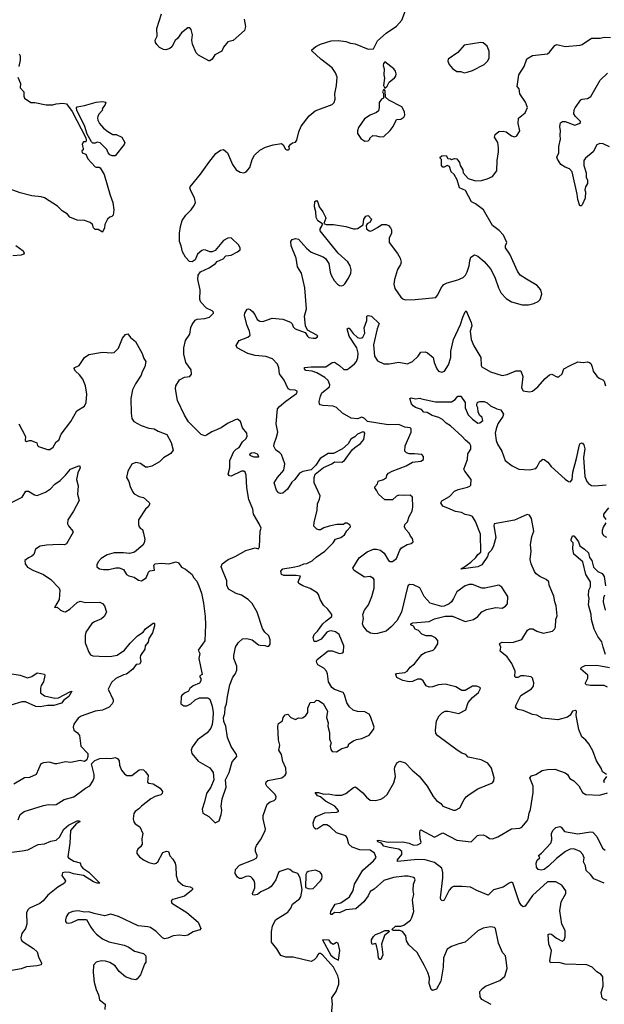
# Model space of a CAD drawing. Extents: x 2133461 to 2293071, y 753526 to 916327.
# Tile 360 of 459: x 2244081 to 2249625, y 834174 to 843520. Entities that reach past the tile are written whole.
import ezdxf

# ---------------------------------------------------------------- set-up
doc = ezdxf.new("R2010")
doc.units = 0

msp = doc.modelspace()

# ---------------------------------------------------------------- linework, layer by layer
at = {"layer": '0CON10XD'}
for points in [[(2246153.3, 837605), (2246195, 837642.5), (2246235, 837647.5), (2246285, 837632.5), (2246345, 837586.7), (2246361.7, 837581.7), (2246405, 837580), (2246435, 837570), (2246445, 837572.5), (2246455, 837592.5), (2246457.3, 837635), (2246445, 837670), (2246405, 837707.5), (2246382.3, 837742.3), (2246332.5, 837895), (2246285, 837977.5), (2246246.1, 838016.1), (2246185, 838057.5), (2246135, 838073.3), (2246062.5, 838115), (2246043.6, 838153.6), (2246043.8, 838195), (2245991.2, 838325), (2246001.2, 838355), (2246056.7, 838395), (2246125, 838424), (2246225, 838480), (2246315, 838506), (2246345, 838497.5), (2246353.8, 838515), (2246360.8, 838665), (2246369.5, 838695), (2246351, 838735), (2246297.1, 838825), (2246293.2, 838873.2), (2246253.3, 838965), (2246235.5, 839075), (2246227.1, 839195), (2246218.8, 839225), (2246205, 839236), (2246185, 839236), (2246085, 839186.7), (2246069.3, 839189.3), (2246056.7, 839205), (2246073.8, 839265), (2246073.4, 839336.6), (2246110.3, 839419.7), (2246135, 839443.8), (2246162, 839458), (2246195, 839513.3), (2246225, 839540.8), (2246238.2, 839565), (2246235.4, 839595.4), (2246194, 839645), (2246175, 839707.5), (2246145, 839727.5), (2246125, 839722.5), (2246053, 839687), (2245990, 839645), (2245903.2, 839606.8), (2245852.5, 839575), (2245835, 839571.2), (2245802.7, 839582.7), (2245707.3, 839677.3), (2245683.1, 839703.1), (2245642.5, 839767.5), (2245576.7, 839905), (2245556.7, 840015), (2245562.5, 840045), (2245597, 840103), (2245645, 840126.7), (2245695, 840133.3), (2245710, 840155), (2245707.5, 840195), (2245656.7, 840265), (2245638.8, 840345), (2245636.1, 840403.9), (2245653.8, 840475), (2245693.8, 840535), (2245702.7, 840597.3), (2245715, 840627.5), (2245745, 840667.5), (2245763.6, 840676.4), (2245835, 840683.8), (2245880, 840695), (2245917.5, 840735), (2245917.5, 840745), (2245907.5, 840755), (2245852.2, 840782.2), (2245797.5, 840837.5), (2245790, 840865), (2245791.9, 840955), (2245769.7, 841055), (2245772.5, 841095), (2245794.7, 841125.3), (2245876.2, 841165), (2245937.5, 841205), (2245953.9, 841226.1), (2246008.8, 841251.2), (2246035, 841278), (2246085, 841284.4), (2246145.8, 841315), (2246170, 841335), (2246172.7, 841352.7), (2246159.1, 841379.1), (2246085, 841450), (2246055, 841446), (2246015, 841423.3), (2245935, 841330), (2245905, 841317.5), (2245885, 841317.5), (2245845, 841333.3), (2245825, 841336.7), (2245809.3, 841330.7), (2245767.5, 841295), (2245745, 841240), (2245715, 841222.5), (2245690, 841225), (2245652.5, 841265), (2245623.3, 841315), (2245613.3, 841375), (2245596.2, 841415), (2245595.8, 841495), (2245604.5, 841555.5), (2245622.5, 841615), (2245655, 841663.8), (2245706.2, 841715), (2245736.2, 841755), (2245748, 841785), (2245739.5, 841829.5), (2245702.5, 841895), (2245693.3, 841925), (2245696.7, 841935), (2245795.8, 842054.2), (2245873.8, 842165), (2245940.5, 842249.5), (2245985, 842280), (2246015, 842286.7), (2246051.2, 842255), (2246100, 842145), (2246134.4, 842094.4), (2246171.2, 842071.2), (2246205, 842066.2), (2246230, 842075), (2246262.1, 842117.9), (2246285, 842192.5), (2246306.2, 842235), (2246359.5, 842280.5), (2246410.5, 842309.5), (2246485, 842331.2), (2246565, 842343.3), (2246580.7, 842330.7), (2246602.3, 842292.3), (2246615, 842283.3), (2246630, 842285), (2246640, 842295), (2246632.5, 842315), (2246650.7, 842339.3), (2246668.3, 842351.7), (2246695, 842357.5), (2246710, 842375), (2246728, 842455), (2246749.7, 842510.3), (2246825, 842606.7), (2246882.5, 842655), (2247043.6, 842716.4), (2247062.5, 842735), (2247073, 842767), (2247070, 842815), (2247086.1, 842893.9), (2247090, 842975), (2247076.2, 843015), (2247042.7, 843062.7), (2246937.5, 843145), (2246850, 843225), (2246850, 843235), (2246890, 843265), (2246933.6, 843286.4), (2247035, 843318.8), (2247105, 843322), (2247174.2, 843314.2), (2247217.3, 843297.3), (2247262.3, 843292.3), (2247385, 843240), (2247435, 843242.5), (2247475, 843318.8), (2247557, 843393), (2247655, 843460), (2247706, 843515), (2247766, 843675)], [(2246208, 843525), (2246222.5, 843455), (2246212.7, 843417.3), (2246105, 843323.8), (2246055, 843311.2), (2246015, 843260), (2245997.5, 843222.5), (2245932.2, 843187.8), (2245905, 843143.8), (2245885, 843128.8), (2245875, 843128.8), (2245775, 843183.1), (2245754.2, 843205), (2245718.3, 843288.3), (2245714.3, 843325), (2245719.2, 843375), (2245708, 843428), (2245695, 843442.5), (2245675, 843443.3), (2245613.8, 843395), (2245578, 843342), (2245555, 843323.3), (2245525, 843261.2), (2245505, 843245.8), (2245465, 843234.2), (2245445, 843235.8), (2245406, 843255), (2245382, 843285), (2245368, 843305), (2245364.3, 843325), (2245383.8, 843365), (2245380, 843435), (2245425.7, 843575)], [(2246802.7, 838357.3), (2246855, 838382.9), (2246891.1, 838418.9), (2246975.5, 838474.5), (2247053.3, 838555), (2247075, 838587.5), (2247125, 838604.2), (2247159.7, 838630.3), (2247182.5, 838667.5), (2247218.8, 838705), (2247215, 838722.5), (2247185, 838742.5), (2247168.3, 838741.7), (2247151.7, 838728.3), (2247087.5, 838727.5), (2247015, 838714), (2246965, 838696), (2246935, 838676.2), (2246916.7, 838676.7), (2246900, 838685), (2246871.7, 838711.7), (2246873.6, 838746.4), (2246901.2, 838865), (2246903.8, 838925), (2246925, 838967.5), (2246931.2, 839001.2), (2246873.8, 839125), (2246873.6, 839173.6), (2246883.3, 839205), (2246961.2, 839268.8), (2247042.5, 839305), (2247065, 839323.3), (2247135, 839320), (2247162.5, 839335), (2247235, 839436.7), (2247259.5, 839460.5), (2247314.2, 839495.8), (2247343.9, 839536.1), (2247353.3, 839595), (2247346.7, 839605), (2247335, 839608), (2247285, 839586), (2247258.8, 839561.2), (2247221.7, 839538.3), (2247195.7, 839494.3), (2247142.3, 839447.7), (2247056.4, 839403.6), (2247005, 839403.3), (2246930, 839355), (2246888.8, 839291.2), (2246845, 839246.7), (2246765, 839230), (2246735, 839215.8), (2246690, 839155), (2246660.7, 839129.3), (2246620.6, 839065), (2246575, 839026), (2246555, 839022), (2246535, 839028.8), (2246516, 839055), (2246493.3, 839125), (2246524.3, 839175), (2246585.5, 839244.5), (2246594.4, 839305.6), (2246563.1, 839393.1), (2246545, 839412.9), (2246508.8, 839435), (2246491.4, 839471.4), (2246492.9, 839495), (2246515, 839557.5), (2246530, 839605), (2246511.5, 839685), (2246526.9, 839825), (2246545, 839847.5), (2246605, 839897.5), (2246705, 839972.5), (2246712.5, 839985), (2246710.8, 839995), (2246693.4, 840003.4), (2246645, 840006.7), (2246627.6, 840017.6), (2246588.7, 840098.7), (2246545, 840157.5), (2246536.9, 840215), (2246525, 840248.8), (2246479.8, 840299.8), (2246415, 840323.1), (2246315, 840333.5), (2246245, 840350.6), (2246143.3, 840405), (2246133.6, 840426.4), (2246163.3, 840475), (2246244.3, 840505.7), (2246266, 840525), (2246260, 840565), (2246233.5, 840623.5), (2246214.1, 840715.9), (2246217.1, 840735), (2246237.7, 840772.3), (2246250, 840775), (2246265, 840770.6), (2246290.1, 840750.1), (2246311.8, 840721.8), (2246332.9, 840675), (2246358.3, 840658.3), (2246385, 840654.6), (2246475, 840686.2), (2246575, 840677.7), (2246648.7, 840648.7), (2246663.6, 840633.6), (2246673.8, 840605), (2246693.3, 840585), (2246789.2, 840549.2), (2246810, 840515), (2246824.4, 840504.4), (2246865, 840496), (2246885, 840496.7), (2246902.5, 840505), (2246907.5, 840515), (2246897.5, 840525), (2246811.7, 840571.7), (2246792.5, 840615), (2246783.1, 840705), (2246801.1, 840775), (2246785.5, 840975), (2246752.4, 841112.4), (2246714, 841175), (2246703.8, 841255), (2246654.3, 841374.3), (2246651.2, 841415), (2246664, 841435), (2246695, 841444.3), (2246725, 841436.2), (2246800.3, 841350.3), (2246845, 841313.8), (2246957.7, 841267.7), (2246981.7, 841251.7), (2247012.5, 841205), (2247024.2, 841125), (2247034.2, 841095), (2247062.9, 841045), (2247095, 841008.6), (2247115, 840996.5), (2247135, 840994.5), (2247151.1, 840998.9), (2247165, 841012.5), (2247198.8, 841065), (2247220, 841115), (2247224.2, 841145), (2247215.7, 841185), (2247192.1, 841222.1), (2247102, 841305), (2246929.2, 841515), (2246929.4, 841535), (2246948.5, 841565), (2246951.2, 841581.2), (2246909.4, 841609.4), (2246892.1, 841642.1), (2246889.2, 841695), (2246878, 841745), (2246881.2, 841795), (2246895, 841802.5), (2246907.7, 841787.7), (2246921.2, 841745), (2246955, 841696.7), (2246980, 841645), (2246983.3, 841635), (2246965.8, 841585.8), (2246986.2, 841575), (2247055.8, 841575.8), (2247175, 841555.8), (2247245, 841534), (2247265.9, 841534.1), (2247285, 841538.8), (2247337.7, 841572.3), (2247345, 841627.5), (2247363.3, 841655), (2247385, 841660), (2247416.7, 841625), (2247405, 841597.5), (2247375, 841582.5), (2247366.7, 841565), (2247371.2, 841535), (2247395, 841516.7), (2247405, 841513.8), (2247425, 841520), (2247474.1, 841545.9), (2247515, 841576.7), (2247555, 841576.7), (2247577.5, 841565), (2247597.5, 841545), (2247607.5, 841525), (2247607, 841493), (2247583.6, 841446.4), (2247583.6, 841403.6), (2247665, 841300), (2247688, 841255), (2247697.7, 841217.7), (2247693.8, 841195), (2247665, 841150), (2247635, 841053.3), (2247629.4, 841009.4), (2247638, 840968), (2247696.2, 840885), (2247715, 840868.8), (2247735, 840861.2), (2247830, 840865), (2248025.9, 840884.1), (2248044.2, 840905.8), (2248084, 840985), (2248104.4, 841005.6), (2248135, 841020.8), (2248235, 841049.2), (2248286.8, 841073.2), (2248307.5, 841095), (2248325, 841126.7), (2248344.4, 841185), (2248348.3, 841231.7), (2248358.8, 841265), (2248395, 841288.8), (2248425, 841276.7), (2248486.7, 841225), (2248545.8, 841155.8), (2248586, 841075), (2248620.8, 840975), (2248646, 840925), (2248695, 840872), (2248745, 840841.2), (2248845, 840812), (2248905, 840812.5), (2248957.5, 840825), (2248996.7, 840845), (2249015.8, 840864.2), (2249033.8, 840915), (2249023.3, 840955), (2248987.3, 840997.3), (2248887.7, 841057.7), (2248827.5, 841095), (2248802.3, 841132.3), (2248730.8, 841295), (2248688, 841355), (2248688.8, 841375), (2248701.2, 841405), (2248668, 841475), (2248627.4, 841517.4), (2248565.8, 841565), (2248479.2, 841715), (2248405, 841773.3), (2248365, 841792.5), (2248309.5, 841899.5), (2248253.3, 841925), (2248231.2, 842001.2), (2248201.2, 842051.2), (2248173.3, 842075), (2248156.4, 842126.4), (2248135, 842137.5), (2248105, 842120), (2248095, 842120), (2248080, 842135), (2248081.7, 842191.7), (2248070, 842205), (2248070, 842215), (2248085, 842227.5), (2248125, 842230), (2248141.7, 842201.7), (2248165, 842200), (2248175, 842192.5), (2248205, 842202.5), (2248225, 842200), (2248253.3, 842165), (2248258.8, 842135), (2248283.8, 842095), (2248286.7, 842065), (2248335, 842012.5), (2248405, 841992), (2248460, 841995), (2248515, 842009.2), (2248565, 842032.5), (2248605.7, 842085), (2248608.9, 842185), (2248622.5, 842265), (2248621.8, 842305), (2248614.4, 842355), (2248583.8, 842405), (2248589.5, 842430.5), (2248625, 842458), (2248665, 842462.9), (2248694.5, 842454.5), (2248745, 842416), (2248775, 842406.7), (2248795, 842416.7), (2248824, 842465), (2248807.1, 842535), (2248812, 842585), (2248874, 842635), (2248898, 842685), (2248877, 842737), (2248823.3, 842815), (2248816.7, 842865), (2248800, 842885), (2248814.3, 842995.7), (2248864.3, 843075.7), (2248890.3, 843149.7), (2248945, 843180), (2249085, 843197.5), (2249105, 843212), (2249155.6, 843274.4), (2249175.9, 843284.1), (2249255, 843266.7), (2249395, 843276.7), (2249415, 843283.3), (2249505, 843343.8), (2249585, 843346.2), (2249625, 843354), (2249685, 843351.2)], [(2248295, 843016.7), (2248325, 843023.3), (2248375, 843038.8), (2248485, 843093.8), (2248518.8, 843125), (2248533.8, 843155), (2248532, 843222), (2248515, 843267.5), (2248475, 843300), (2248455, 843303.3), (2248295, 843278.8), (2248235, 843208.8), (2248143.8, 843145), (2248142, 843125), (2248155, 843093.3), (2248185, 843056.7), (2248225, 843027.5), (2248265, 843028.8), (2248295, 843016.7)], [(2244076.1, 843196.1), (2244086.1, 843176.1), (2244085.9, 843135.9), (2244070.8, 843075)], [(2247545, 842870), (2247565, 842890), (2247583.6, 842926.4), (2247635, 842966.7), (2247648, 842985), (2247652, 843005), (2247645, 843032.5), (2247630, 843055), (2247545, 843120), (2247530, 843105), (2247527.5, 843085), (2247536.7, 843055), (2247533.6, 842996.4), (2247540, 842965), (2247532.5, 842895), (2247545, 842870)], [(2244064, 842975), (2244088, 842915), (2244083.6, 842873.6), (2244120, 842835), (2244118.8, 842795), (2244126.7, 842775), (2244185, 842734), (2244225, 842734.2), (2244331.2, 842711.2), (2244395, 842712), (2244427.5, 842722.5), (2244488.8, 842728.8), (2244525, 842721.2), (2244577.9, 842647.9), (2244707.3, 842397.3), (2244712.5, 842375), (2244708.3, 842361.7), (2244685, 842360), (2244671.7, 842338.3), (2244682.5, 842295), (2244682.5, 842285), (2244670, 842275), (2244672.5, 842255), (2244706.7, 842245), (2244728.3, 842198.3), (2244795, 842123.8), (2244805, 842118.8), (2244835, 842120), (2244843.9, 842113.9), (2244881.7, 842051.7), (2244938, 841855), (2244964, 841785), (2244973.8, 841715), (2244966.2, 841665), (2244955, 841653.3), (2244933.9, 841646.1), (2244913.3, 841625), (2244887.5, 841575), (2244886.2, 841545), (2244865, 841502.5), (2244825, 841527.5), (2244795, 841530), (2244780, 841545), (2244770, 841575), (2244750, 841595), (2244695, 841613.8), (2244625, 841617.5), (2244555, 841646.7), (2244532.7, 841672.7), (2244484, 841705), (2244439.1, 841749.1), (2244315, 841828), (2244285, 841837.5), (2244195, 841848), (2244085, 841876), (2243955, 841922.5)], [(2249675, 842312), (2249615, 842342), (2249584.3, 842344.3), (2249555, 842332.2), (2249520, 842265), (2249446.8, 842205), (2249431.2, 842185), (2249432.5, 842135), (2249453.3, 842065), (2249453.8, 842025), (2249466.1, 841996.1), (2249466.7, 841965), (2249446.4, 841933.6), (2249440, 841905), (2249446.7, 841885), (2249443.8, 841825), (2249415, 841763.3), (2249405, 841753.3), (2249394.1, 841754.1), (2249374.4, 841814.4), (2249368.1, 841865), (2249318.9, 842075), (2249295, 842105.8), (2249255, 842118.6), (2249213.4, 842145), (2249180, 842195), (2249176.2, 842213.8), (2249195.4, 842255), (2249193.6, 842315), (2249210, 842385), (2249205.8, 842425), (2249210, 842465), (2249203.3, 842505), (2249209.3, 842540.7), (2249227.7, 842552.3), (2249255, 842554), (2249345, 842520), (2249387.5, 842535), (2249400, 842545), (2249398.8, 842555), (2249351.8, 842601.8), (2249337.5, 842625), (2249340, 842665), (2249347.4, 842682.6), (2249402.1, 842757.9), (2249415, 842765.5), (2249465, 842770.8), (2249497.7, 842792.3), (2249585, 842945.6), (2249657, 843013)], [(2247355, 842367.5), (2247385, 842370), (2247400, 842385), (2247400, 842395), (2247430.7, 842419.3), (2247465, 842417.5), (2247495, 842407.5), (2247535, 842410), (2247593, 842467), (2247623.6, 842506.4), (2247655, 842572.5), (2247695.7, 842574.3), (2247723.3, 842595), (2247733.3, 842615), (2247730, 842645), (2247705, 842693.3), (2247582.5, 842755), (2247550, 842785), (2247547.5, 842845), (2247535, 842860), (2247522.5, 842835), (2247530, 842815), (2247530, 842775), (2247513.6, 842766.4), (2247490, 842735), (2247490, 842685), (2247482.5, 842655), (2247465, 842637.5), (2247405, 842613.3), (2247352.3, 842577.7), (2247295, 842497.5), (2247283.3, 842465), (2247285, 842440), (2247315, 842392.5), (2247355, 842367.5)], [(2244957, 842227), (2244935, 842237.5), (2244920, 842255), (2244907.3, 842287.3), (2244845, 842350), (2244815, 842357.5), (2244795, 842347.5), (2244775, 842347.5), (2244761.7, 842361.7), (2244721.9, 842431.9), (2244696.8, 842506.8), (2244621.5, 842661.5), (2244618.1, 842681.9), (2244625, 842694), (2244695, 842704.2), (2244805, 842736), (2244865, 842742), (2244896, 842736), (2244891.2, 842715), (2244862.5, 842675), (2244865, 842660), (2244833.6, 842626.4), (2244822.5, 842605), (2244817.5, 842585), (2244822.5, 842565), (2244837.5, 842535), (2244875, 842490), (2244915, 842458.8), (2244965, 842431.2), (2244995, 842429.2), (2245050, 842405), (2245076.7, 842355), (2245072.5, 842335), (2244985, 842227.5), (2244957, 842227)], [(2244045, 841377.5), (2244115, 841327.5), (2244122.5, 841305), (2244116.4, 841293.6), (2244095, 841283.3), (2244017, 841277)], [(2246932.5, 839945), (2246945, 839976.7), (2247018, 840035), (2247020.8, 840055), (2247005.6, 840095), (2246975.8, 840125), (2246898.6, 840168.6), (2246855, 840183.5), (2246795, 840190.8), (2246782.5, 840205), (2246780.8, 840219.2), (2246846.4, 840226.4), (2246984.3, 840225.7), (2247044.4, 840265.6), (2247065, 840268), (2247115, 840238.8), (2247155, 840198.8), (2247185, 840200), (2247205, 840212), (2247255, 840252), (2247273.8, 840276.2), (2247286.7, 840315), (2247289.4, 840355), (2247279.4, 840405), (2247205.6, 840515), (2247186.2, 840585), (2247195, 840592), (2247205, 840590.8), (2247241.8, 840541.8), (2247285, 840504.3), (2247305, 840495.7), (2247325, 840498.6), (2247335, 840506), (2247354.3, 840545), (2247348.8, 840595), (2247374, 840665), (2247373.8, 840705), (2247385, 840712.5), (2247415.9, 840705.9), (2247490, 840635), (2247470.8, 840585), (2247437.5, 840435), (2247445.6, 840325), (2247475, 840280.8), (2247535, 840254.4), (2247585, 840253.1), (2247675, 840269.4), (2247757.7, 840252.3), (2247805.7, 840274.3), (2247861.2, 840325), (2247885, 840363.8), (2247925, 840365.8), (2247947, 840357), (2248002.5, 840315), (2248010, 840265), (2248036.7, 840205), (2248052.5, 840185), (2248085, 840174.2), (2248110, 840185), (2248148.6, 840245), (2248169.5, 840315), (2248170, 840375), (2248195.7, 840485), (2248262.1, 840627.9), (2248282.9, 840697.1), (2248305, 840747.5), (2248315, 840757.5), (2248362.5, 840645), (2248368, 840615), (2248352.5, 840565), (2248362.5, 840485), (2248387.5, 840425), (2248453.3, 840315), (2248457.5, 840237.5), (2248464.2, 840224.2), (2248545, 840178), (2248655, 840142.5), (2248705, 840151.9), (2248785, 840188.1), (2248835, 840186.2), (2248851.7, 840131.7), (2248840.8, 840025), (2248855, 839996.2), (2248915, 839986.7), (2248945, 839993.8), (2248995, 840033.8), (2249063.8, 840115), (2249105, 840150), (2249126.4, 840156.4), (2249175, 840130), (2249195, 840130), (2249225, 840160), (2249242.5, 840205), (2249302.1, 840237.9), (2249375, 840271.2), (2249425, 840266.7), (2249465, 840273.3), (2249485, 840266.7), (2249496.2, 840255), (2249511.2, 840225), (2249520, 840185), (2249553.8, 840135), (2249575, 840116.2), (2249612.3, 840102.3), (2249625, 840087.5), (2249635.8, 840045.8)], [(2244072.5, 839685), (2244136.2, 839565), (2244132.5, 839525), (2244145, 839517.5), (2244175, 839526.7), (2244190, 839525), (2244243, 839503), (2244248.3, 839478.3), (2244258.3, 839468.3), (2244345, 839440), (2244365, 839440), (2244396.4, 839463.6), (2244427, 839513), (2244452.5, 839527.5), (2244473.8, 839585), (2244566.2, 839705), (2244623.9, 839806.1), (2244695, 839852.5), (2244710, 839885), (2244718.1, 839965), (2244704.2, 840044.2), (2244677.9, 840107.9), (2244649.1, 840149.1), (2244610, 840185), (2244596.7, 840205), (2244597.5, 840215), (2244645, 840236.7), (2244696, 840315), (2244736.8, 840343.2), (2244867.3, 840362.7), (2244955, 840356.7), (2244975, 840362.5), (2245018.3, 840401.7), (2245055, 840497.5), (2245085, 840532.5), (2245105, 840537.5), (2245133, 840503), (2245178.8, 840465), (2245242.2, 840352.2), (2245256.7, 840305), (2245277.5, 840275), (2245267.5, 840225), (2245242.7, 840177.3), (2245233.8, 840145), (2245178.8, 840065), (2245151.2, 840005), (2245136.1, 839923.9), (2245136.2, 839785), (2245143.6, 839733.6), (2245162.5, 839705), (2245233, 839667), (2245305, 839644), (2245355, 839636.2), (2245392.5, 839615), (2245475, 839582.5), (2245515.9, 839505.9), (2245536.7, 839435), (2245515, 839402.5), (2245445, 839362.5), (2245405, 839323.3), (2245335, 839281.2), (2245295, 839271.2), (2245275, 839273.8), (2245225, 839308.8), (2245181.7, 839318.3), (2245145, 839302.5), (2245106.1, 839233.9), (2245093.3, 839175), (2245115.9, 839135.9), (2245128.3, 839088.3), (2245154.2, 839034.2), (2245165, 839020), (2245213, 838993), (2245255, 838983.8), (2245307.7, 838937.7), (2245313.3, 838925), (2245300, 838895), (2245273.8, 838875), (2245208.3, 838771.7), (2245207, 838727), (2245212.5, 838705), (2245225, 838690), (2245245, 838680), (2245256.2, 838645), (2245267.5, 838585), (2245260, 838555), (2245247, 838533), (2245170, 838465), (2245121.7, 838451.7), (2245065, 838460.8), (2244975, 838460.8), (2244909.7, 838440.3), (2244852.5, 838405), (2244823.3, 838375), (2244812.5, 838345), (2244812.5, 838325), (2244838.3, 838308.3), (2244875, 838300), (2244925, 838300), (2244993.9, 838316.1), (2245025, 838316.7), (2245065, 838302.5), (2245093.3, 838255), (2245115, 838240), (2245165, 838228), (2245208.3, 838198.3), (2245235, 838193.8), (2245279.3, 838220.7), (2245303, 838277), (2245315, 838290), (2245357.5, 838295), (2245353.6, 838343.6), (2245364.3, 838355.7), (2245425, 838360), (2245495.8, 838354.2), (2245565, 838373.3), (2245587.5, 838365), (2245614.1, 838324.1), (2245653.6, 838303.6), (2245715, 838252.5), (2245727.5, 838225), (2245759.7, 838189.7), (2245778.8, 838145), (2245803.8, 838075), (2245825, 837980), (2245840.8, 837855), (2245841.4, 837775), (2245836.2, 837625), (2245815, 837592.5), (2245773.3, 837535), (2245788.8, 837505), (2245778.8, 837455), (2245810, 837305), (2245788.3, 837291.7), (2245788.3, 837278.3), (2245800, 837265), (2245800, 837245), (2245785, 837222.5), (2245725, 837197.5), (2245695, 837170), (2245680, 837145), (2245645, 837127.5), (2245617.5, 837105), (2245612.5, 837095), (2245610, 837025), (2245638.3, 837008.3), (2245665, 837007.5), (2245703, 837027), (2245745, 837062.5), (2245785, 837082.5), (2245865, 837082.5), (2245885, 837070), (2245906, 837005), (2245914.1, 836944.1), (2245912.5, 836885), (2245905, 836830), (2245893.6, 836796.4), (2245857.7, 836752.3), (2245766.1, 836683.9), (2245716.7, 836615), (2245706.7, 836585), (2245713.3, 836555), (2245772.3, 836482.3), (2245885, 836420), (2245916, 836375), (2245920.8, 836305), (2245893.3, 836235), (2245853.8, 836175), (2245832.9, 836097.1), (2245812.5, 836025), (2245817.7, 835987.7), (2245875.5, 835955.5), (2245935, 835897.5), (2245972.5, 835915), (2245992.5, 835975), (2245996.7, 836015), (2245991.2, 836055), (2246001.2, 836125), (2246040, 836235), (2246033.9, 836306.1), (2246066.2, 836375), (2246096.1, 836473.9), (2246140, 836525), (2246136.1, 836546.1), (2246085, 836622.5), (2246052.9, 836705), (2246035.8, 836815), (2246017.3, 836857.3), (2246013.8, 836895), (2246026.4, 836933.6), (2246028.3, 836991.7), (2246042.5, 837025), (2246050, 837095), (2246073.8, 837205), (2246102.3, 837277.7), (2246123.6, 837306.4), (2246140, 837345), (2246140, 837385), (2246110, 837455), (2246110, 837485), (2246126.7, 837565), (2246153.3, 837605)], [(2248552.1, 834172.1), (2248465, 834220), (2248446.7, 834245), (2248443.8, 834295), (2248470, 834325), (2248497.5, 834345), (2248635, 834401.4), (2248680.3, 834439.7), (2248702.5, 834515), (2248698, 834568), (2248688.8, 834635), (2248661.2, 834665), (2248623, 834753), (2248593.6, 834893.6), (2248585, 834902.5), (2248545, 834908.8), (2248475, 834898), (2248425, 834870), (2248305, 834762.5), (2248245, 834748.9), (2248175, 834722.5), (2248135, 834696.2), (2248100.8, 834615), (2248095.7, 834525), (2248076.2, 834395), (2248035, 834316.7), (2247995, 834306.2), (2247983.8, 834315), (2247965, 834370), (2247966, 834425), (2247950, 834475), (2247915.6, 834545.6), (2247850.8, 834665), (2247769.8, 834739.8), (2247750, 834775), (2247742.5, 834825), (2247711.2, 834865), (2247685, 834873.1), (2247623, 834873), (2247610, 834885), (2247645, 834914.3), (2247695.7, 834914.3), (2247725, 834924.3), (2247785.9, 834974.1), (2247801.2, 834998.8), (2247818.1, 835055), (2247806.9, 835165), (2247818.5, 835215), (2247811.9, 835255), (2247816.2, 835315), (2247831.2, 835355), (2247825, 835370), (2247815, 835376.2), (2247765, 835389.2), (2247731.2, 835388.8), (2247625, 835376.7), (2247535, 835349.5), (2247442, 835268), (2247404.2, 835245), (2247386.9, 835205), (2247344.6, 835145.4), (2247268.3, 835081.7), (2247175, 835070.6), (2247115, 835042.5), (2247065.8, 835044.2), (2247045, 835026.2), (2247035, 835026.7), (2247028.8, 835035), (2247030, 835055), (2247074, 835125), (2247125, 835138.1), (2247208, 835195), (2247244.2, 835255), (2247255.8, 835315), (2247334.1, 835445.9), (2247436.9, 835535), (2247462.7, 835567.3), (2247445, 835608.6), (2247405, 835637.8), (2247305, 835638.9), (2247234.5, 835664.5), (2247202.9, 835692.9), (2247186.4, 835755), (2247175, 835771.5), (2247085, 835802), (2247025, 835857.7), (2246995, 835876.8), (2246962.2, 835877.8), (2246905, 835839.5), (2246887.9, 835837.9), (2246875.4, 835845.4), (2246866.4, 835865), (2246864.1, 835895.9), (2246877.5, 835935), (2246893.6, 835956.4), (2246975, 835990.9), (2247086.4, 835996.4), (2247103.3, 836005), (2247103.8, 836015), (2247069.2, 836055), (2246981.2, 836101.2), (2246935, 836141.9), (2246905, 836151.5), (2246884.4, 836185.6), (2246914.5, 836185.5), (2246965, 836168.8), (2247005, 836170.9), (2247075, 836158.5), (2247135, 836158), (2247175, 836173.8), (2247245, 836232.5), (2247265, 836237.5), (2247335, 836182.5), (2247370.7, 836140.7), (2247405, 836112.5), (2247455, 836108.8), (2247505, 836120.8), (2247535, 836136), (2247565.6, 836164.4), (2247628, 836275), (2247646.2, 836335), (2247636.7, 836405), (2247640, 836425), (2247657.5, 836465), (2247685, 836483.3), (2247735, 836467.5), (2247803.3, 836395), (2247869.7, 836339.7), (2247944.2, 836245), (2248002, 836145), (2248035, 836108.8), (2248075, 836081.2), (2248095, 836054), (2248195, 836016), (2248214.1, 836015.9), (2248255, 836040), (2248295, 836118), (2248315.6, 836144.4), (2248343.6, 836166.4), (2248425, 836218), (2248563.6, 836276.4), (2248576.7, 836295), (2248580, 836325), (2248556.2, 836415), (2248521.7, 836461.7), (2248455.8, 836495.8), (2248335, 836521.2), (2248312.5, 836545), (2248275, 836558), (2248230, 836585), (2248045, 836722), (2248028.1, 836745), (2248023.1, 836776.9), (2248034.4, 836865), (2248058.3, 836911.7), (2248088.3, 836941.7), (2248115, 836956.2), (2248145, 836956.2), (2248245, 836933.3), (2248312, 836968), (2248335, 837037.5), (2248374.1, 837085.9), (2248432.5, 837135), (2248447.5, 837165), (2248450, 837175), (2248445, 837180), (2248415, 837192.5), (2248375, 837193.3), (2248306.4, 837153.6), (2248275, 837153.3), (2248215.9, 837185.9), (2248115, 837213.8), (2248052.3, 837207.7), (2247995, 837186), (2247964.1, 837184.1), (2247936.1, 837196.1), (2247906.2, 837245), (2247885, 837260), (2247855, 837260), (2247805, 837238.1), (2247775, 837234.5), (2247715, 837246.9), (2247656.4, 837276.4), (2247648.8, 837305), (2247653.8, 837315), (2247734.1, 837324.1), (2247755, 837335.8), (2247785.5, 837374.5), (2247825, 837406), (2247894, 837495), (2247925, 837512.9), (2248003.2, 837536.8), (2248019.1, 837550.9), (2248046, 837595), (2248047.3, 837627.3), (2248025, 837653.8), (2247985, 837671.2), (2247935, 837672), (2247895, 837686.7), (2247862.3, 837722.3), (2247832.5, 837735), (2247815, 837762.5), (2247790, 837775), (2247790, 837785), (2247810, 837795), (2247965, 837808), (2248015, 837832), (2248115, 837858), (2248185, 837858), (2248306.4, 837806.4), (2248383.3, 837825), (2248424.2, 837855.8), (2248462.1, 837897.9), (2248507.9, 837922.1), (2248595, 837942), (2248655, 837934.2), (2248687.5, 837952.5), (2248706.2, 837975), (2248711.4, 838045), (2248654.3, 838134.3), (2248625, 838154), (2248492.8, 838122.8), (2248465, 838125.5), (2248375, 838157.5), (2248345, 838157.3), (2248305, 838145.5), (2248225, 838088), (2248195.8, 838025), (2248175.5, 837994.5), (2248154.4, 837975.6), (2248107.3, 837952.7), (2248085, 837950), (2247975, 837980), (2247916.2, 838046.2), (2247875, 838126), (2247815, 838155.8), (2247781.2, 838158.8), (2247765, 838150), (2247757.5, 838135), (2247703.1, 837895), (2247656.8, 837813.2), (2247603.9, 837756.1), (2247555, 837716.7), (2247475, 837693.3), (2247445, 837690.5), (2247407.6, 837697.6), (2247376.8, 837716.8), (2247337.5, 837765), (2247332.9, 837785), (2247340, 837835), (2247334.3, 837875), (2247350, 837915), (2247389.4, 837965), (2247421.1, 838045), (2247442.2, 838125), (2247442.5, 838205), (2247436.1, 838216.1), (2247405, 838233.3), (2247350.7, 838229.3), (2247262, 838285), (2247250, 838295), (2247241.2, 838315), (2247299.7, 838410.3), (2247375, 838468.8), (2247435, 838493.8), (2247465, 838495.7), (2247502.5, 838485), (2247536.2, 838455), (2247578.8, 838385), (2247595, 838375.8), (2247615, 838375.7), (2247653.9, 838406.1), (2247685.3, 838484.7), (2247702.4, 838507.6), (2247755, 838537.1), (2247792, 838548), (2247812.5, 838565), (2247807.5, 838595), (2247786.4, 838616.4), (2247773.3, 838645), (2247738.8, 838685), (2247730.8, 838705), (2247733.2, 838726.8), (2247758.8, 838755), (2247774, 838805), (2247803.5, 838855), (2247809.6, 838895), (2247805, 838988), (2247785, 839006.9), (2247725, 839002.5), (2247675, 839007.1), (2247653.2, 838996.8), (2247615, 838963.8), (2247545, 838963.8), (2247482.5, 839015), (2247469.3, 839049.3), (2247450, 839075), (2247450, 839085), (2247473.3, 839115), (2247481.7, 839138.3), (2247532.5, 839155), (2247560, 839175), (2247562.5, 839195), (2247577.5, 839215), (2247612.5, 839235), (2247746.4, 839283.6), (2247805, 839321.2), (2247885, 839329.4), (2247909.2, 839345), (2247911.1, 839375), (2247895, 839391.5), (2247825, 839399.6), (2247775, 839398.6), (2247749.1, 839409.1), (2247734, 839425), (2247738, 839475), (2247793.3, 839605), (2247793.3, 839635), (2247785, 839646.7), (2247733.2, 839653.2), (2247675, 839678.6), (2247575, 839673.5), (2247380, 839705), (2247350, 839735), (2247325, 839747.5), (2247285, 839730), (2247225, 839736.7), (2247142.5, 839785), (2247085, 839837.5), (2247055, 839852.5), (2246955, 839857.5), (2246930, 839865), (2246923, 839873), (2246920, 839895), (2246932.5, 839945)], [(2249647.1, 836355), (2249609.3, 836379.3), (2249596.2, 836415), (2249550, 836485), (2249515, 836578.8), (2249478.6, 836645), (2249450.2, 836680.2), (2249411.8, 836711.8), (2249383.6, 836783.6), (2249358.8, 836915), (2249360, 836955), (2249352.5, 836962.5), (2249325, 836956.7), (2249301.7, 836918.3), (2249275, 836900), (2249185, 836874.2), (2249035, 836888.6), (2248985, 836918.6), (2248944.2, 836924.2), (2248855, 836964), (2248805, 836972), (2248788.8, 836985), (2248784.2, 836995), (2248788.6, 837015), (2248833.4, 837106.6), (2248935, 837168), (2248954, 837195), (2248956, 837225), (2248945, 837270), (2248931.7, 837281.7), (2248865, 837292.5), (2248835, 837292.5), (2248805, 837277.5), (2248785, 837277.5), (2248777.5, 837285), (2248780, 837335), (2248747.3, 837407.3), (2248702.7, 837472.7), (2248636.7, 837525), (2248644.2, 837565), (2248632.5, 837595), (2248638, 837602), (2248655, 837612), (2248722.4, 837607.6), (2248765, 837611.1), (2248843.1, 837636.9), (2248896.7, 837725), (2248915, 837738.8), (2248947.3, 837737.3), (2248985, 837716.7), (2249045, 837697.1), (2249132.7, 837717.3), (2249154.3, 837735.7), (2249162.9, 837755), (2249164.4, 837825.6), (2249178.3, 837861.7), (2249169.4, 837955), (2249155.7, 837995), (2249147.6, 838047.6), (2249103.6, 838153.6), (2249098.1, 838185), (2249075, 838205.7), (2249013.6, 838233.6), (2248979.1, 838259.1), (2248962.1, 838282.1), (2248931.9, 838355), (2248922, 838395), (2248932, 838475), (2248926.1, 838533.9), (2248938, 838615), (2248958, 838665), (2248934.3, 838785), (2248916.2, 838816.2), (2248895, 838823.6), (2248829.4, 838795), (2248775, 838768.7), (2248582, 838735), (2248577.8, 838715), (2248596.7, 838605), (2248575.4, 838524.6), (2248556.9, 838485), (2248527.5, 838455), (2248516.9, 838425), (2248465, 838346.2), (2248425, 838326), (2248264, 838304), (2248272.5, 838315), (2248290.7, 838319.3), (2248360.3, 838369.7), (2248405.7, 838414.3), (2248425, 838443.3), (2248454.2, 838465.8), (2248449.6, 838635), (2248405, 838755.7), (2248375, 838804.5), (2248353.3, 838815), (2248305, 838823.3), (2248271.7, 838841.7), (2248215, 838851.9), (2248164.4, 838874.4), (2248095, 838902.5), (2248074.2, 838934.2), (2248085, 838953.3), (2248155.8, 838994.2), (2248205, 839043.8), (2248239.5, 839060.5), (2248328.7, 839081.3), (2248349.4, 839090.6), (2248357.9, 839102.1), (2248361.8, 839155), (2248301.1, 839235), (2248292.5, 839255), (2248328.5, 839345), (2248332, 839398), (2248358.2, 839441.8), (2248359.7, 839475), (2248349.6, 839495), (2248308.7, 839528.7), (2248277.7, 839565), (2248165, 839664.5), (2248125, 839690), (2248090.6, 839725), (2248055, 839743.9), (2247993.2, 839763.2), (2247945, 839790.4), (2247914.2, 839795), (2247890.4, 839820.4), (2247835, 839838.6), (2247813.8, 839855), (2247796.7, 839875), (2247780, 839925), (2247795, 839931.2), (2247835, 839920), (2247875, 839926.2), (2247892.7, 839922.7), (2248025, 839891.1), (2248175, 839893.2), (2248210.5, 839915), (2248235, 839948), (2248265, 839945.8), (2248305.8, 839885), (2248306, 839835), (2248335, 839770), (2248375, 839726.7), (2248425, 839690.8), (2248445.9, 839694.1), (2248472.5, 839715), (2248467.5, 839745), (2248440, 839765), (2248428.3, 839798.3), (2248426.1, 839836.1), (2248417.5, 839855), (2248418.3, 839881.7), (2248425, 839890), (2248445, 839896.7), (2248485, 839896.7), (2248515, 839882.5), (2248546.7, 839855), (2248605, 839826.2), (2248645, 839817.5), (2248668, 839775), (2248662.5, 839755), (2248615, 839683.8), (2248598.1, 839635), (2248591.4, 839595), (2248598.8, 839525), (2248611.7, 839491.7), (2248654, 839425), (2248685.7, 839335.7), (2248750, 839285), (2248815.7, 839254.3), (2248915, 839245.8), (2248975, 839258.8), (2248990, 839275), (2249012.3, 839327.7), (2249042.7, 839347.3), (2249055, 839346), (2249089.7, 839319.7), (2249120.3, 839280.3), (2249255, 839158.6), (2249285, 839135.8), (2249305, 839132), (2249320.6, 839155), (2249327.3, 839225), (2249362.9, 839355), (2249388.8, 839485), (2249395, 839496.2), (2249415, 839502.5), (2249430, 839485), (2249441.4, 839445), (2249427.8, 839365), (2249439.2, 839185), (2249459.2, 839135), (2249475, 839116.2), (2249505, 839100), (2249534.2, 839094.2), (2249644.2, 839104.2)], [(2246299.7, 839369.7), (2246345, 839370), (2246348, 839375), (2246335.6, 839395), (2246305, 839409.2), (2246278.8, 839405), (2246263.8, 839395), (2246260, 839385), (2246299.7, 839369.7)], [(2243985, 838928.5), (2244105, 838988.8), (2244140, 839045), (2244165, 839046.2), (2244220.3, 839010.3), (2244245, 839003.8), (2244325, 839035.8), (2244372.2, 839067.8), (2244415, 839110.8), (2244463.8, 839145), (2244513.8, 839195), (2244561.4, 839255), (2244647.3, 839287.3), (2244652.5, 839265), (2244631.7, 839218.3), (2244619.2, 839155), (2244635.9, 839095.9), (2244630, 839015), (2244644, 838955), (2244590.8, 838855), (2244537.3, 838772.7), (2244534, 838735), (2244542, 838715), (2244585.8, 838665.8), (2244588.8, 838655), (2244525, 838543.8), (2244505, 838536), (2244455, 838540), (2244335, 838532.9), (2244275, 838522), (2244231.2, 838495), (2244213.3, 838445), (2244195, 838426.7), (2244165, 838413.3), (2244130, 838385), (2244133.8, 838355), (2244155, 838323.8), (2244204.1, 838294.1), (2244305, 838254.2), (2244375, 838205.8), (2244456.2, 838123.8), (2244460, 838105), (2244454.1, 838015.9), (2244410, 837940), (2244435, 837943.3), (2244467.5, 837915), (2244495, 837901.2), (2244515, 837900), (2244555, 837923.1), (2244625, 837989.2), (2244655, 838000.8), (2244705, 837988.8), (2244839.7, 837989.7), (2244865, 837978), (2244886, 837955), (2244903.8, 837895), (2244880.8, 837855), (2244855, 837833.1), (2244788.8, 837805), (2244765, 837787.5), (2244707.1, 837705), (2244700, 837675), (2244702.5, 837605), (2244735.7, 837515.7), (2244751.2, 837491.2), (2244772.7, 837482.7), (2244895.6, 837475.6), (2244955, 837477.1), (2245005, 837487.1), (2245073.8, 837535), (2245129.5, 837600.5), (2245198.5, 837671.5), (2245252, 837705), (2245273.5, 837736.5), (2245345, 837791.2), (2245355, 837793.3), (2245358.3, 837788.3), (2245359.4, 837765), (2245339.1, 837700.9), (2245305.8, 837645), (2245297.9, 837612.1), (2245271.2, 837575), (2245266.2, 837545), (2245226.1, 837483.9), (2245222, 837465), (2245228, 837425), (2245217.3, 837402.7), (2245185, 837398), (2245153.8, 837355), (2245095, 837308), (2245065, 837300), (2244993.8, 837265), (2244950.7, 837229.3), (2244920, 837165), (2244967.8, 837065), (2244967.8, 837045), (2244958.1, 837025), (2244930, 836995), (2244865, 836966.5), (2244795, 836955.6), (2244662, 836908), (2244635, 836888.8), (2244592.5, 836832.5), (2244588, 836805), (2244595, 836777.5), (2244629.3, 836749.3), (2244646.4, 836726.4), (2244660, 836625), (2244726.7, 836555), (2244727, 836527), (2244716.7, 836493.3), (2244695, 836477.5), (2244655, 836486.7), (2244565, 836468), (2244515, 836476.2), (2244433.6, 836456.4), (2244415, 836456.7), (2244363, 836473), (2244305, 836467.5), (2244282.5, 836455), (2244237.5, 836355), (2244175, 836326.7), (2244126.1, 836323.9), (2244025, 836263.3)], [(2249665.8, 838885), (2249616.2, 838825), (2249618.3, 838808.3), (2249641.2, 838775)], [(2249638.8, 838745), (2249615, 838703.3), (2249605, 838670), (2249605.8, 838645), (2249618, 838625), (2249645, 838607.1)], [(2249638.1, 837495), (2249613.3, 837565), (2249601.5, 837615), (2249563.5, 837665), (2249529.5, 837735), (2249504.6, 837825), (2249502.1, 837875), (2249474.5, 837964.5), (2249482.5, 838025), (2249476.7, 838055), (2249479.2, 838105), (2249493.1, 838136.9), (2249495.8, 838185), (2249451.4, 838255), (2249420.8, 838375), (2249335, 838447.5), (2249326.7, 838495), (2249330, 838555), (2249311.7, 838571.7), (2249310, 838585), (2249325, 838620), (2249335, 838620), (2249355, 838600), (2249381.2, 838565), (2249392.5, 838525), (2249437.5, 838495), (2249475, 838460), (2249486.1, 838416.1), (2249505.8, 838385.8), (2249523.2, 838323.2), (2249565, 838282.5), (2249605, 838262.5), (2249624.2, 838235), (2249636, 838145)], [(2247028.5, 833995), (2247046.7, 834175), (2247041.2, 834235), (2247083.3, 834296.7), (2247107.5, 834365), (2247107.1, 834405), (2247096.5, 834445), (2247056.4, 834525), (2246954, 834645), (2246935, 834655.8), (2246917.5, 834655), (2246906.7, 834645), (2246893.3, 834615), (2246875, 834596.7), (2246845, 834581.2), (2246675, 834622.5), (2246605, 834620), (2246558.3, 834638.3), (2246520.7, 834700.7), (2246470, 834765), (2246468, 834865), (2246478, 834915), (2246508, 834975), (2246625, 835047.5), (2246651.4, 835085), (2246668.6, 835125), (2246735, 835174.5), (2246748, 835195), (2246759.5, 835265), (2246739.5, 835375), (2246718.1, 835415), (2246690, 835425), (2246675, 835428.8), (2246643.3, 835455), (2246625, 835459.4), (2246546.7, 835435), (2246534, 835425), (2246510.8, 835355), (2246466.6, 835293.4), (2246443.4, 835276.6), (2246368.5, 835241.5), (2246335, 835217.5), (2246305, 835208.8), (2246293, 835213), (2246288.8, 835225), (2246310.3, 835279.7), (2246310.6, 835325), (2246304.4, 835345), (2246287.4, 835367.4), (2246272.7, 835382.7), (2246255, 835390), (2246225, 835387.5), (2246185, 835367.8), (2246165, 835367.8), (2246145, 835380.8), (2246125.6, 835415), (2246126.6, 835453.4), (2246165, 835494), (2246296.2, 835545), (2246330, 835565), (2246332.2, 835585), (2246318.1, 835625), (2246315.6, 835655), (2246325, 835680), (2246364.3, 835735), (2246408.8, 835821.2), (2246411.2, 835835), (2246388.8, 835935), (2246390, 835965), (2246428.6, 836075), (2246455.8, 836095.8), (2246495, 836107.5), (2246508.6, 836125), (2246512.9, 836145), (2246499.4, 836169.4), (2246424.5, 836244.5), (2246415.6, 836265), (2246417.1, 836285), (2246435, 836297.8), (2246566.4, 836323.6), (2246599.8, 836350.2), (2246606.7, 836365), (2246603.8, 836415), (2246575, 836480), (2246562.1, 836545), (2246538.1, 836585), (2246548.6, 836635), (2246536.5, 836685), (2246530, 836815), (2246535, 836838), (2246572.5, 836865), (2246580, 836895), (2246597, 836923), (2246625, 836926.7), (2246652.5, 836895), (2246695, 836877.5), (2246725, 836892.5), (2246755, 836890), (2246770, 836895), (2246795.9, 836914.1), (2246813.3, 836945), (2246812.5, 836985), (2246835, 837040), (2246877, 837043), (2246895, 837060), (2246915, 837057.5), (2246957.7, 837027.7), (2247001.2, 836955), (2246990, 836895), (2247006.1, 836846.1), (2247004.2, 836815), (2247017.5, 836755), (2247017.5, 836695), (2247025.7, 836675), (2247035.8, 836655), (2247024.2, 836625), (2247031.7, 836591.7), (2247045, 836573.8), (2247085, 836571.2), (2247135, 836601.2), (2247182.5, 836615), (2247196.7, 836625), (2247202.5, 836645), (2247245, 836675.8), (2247275, 836688.6), (2247325, 836698), (2247395, 836730), (2247436.1, 836783.9), (2247443.3, 836805), (2247408.8, 836905), (2247395, 836926.7), (2247355, 836950), (2247285, 836954.2), (2247244.5, 836964.5), (2247208.3, 836998.3), (2247183.8, 837035), (2247162.3, 837112.3), (2247150, 837135), (2247065, 837161.9), (2247039.8, 837179.8), (2247007.8, 837235), (2246999.3, 837309.3), (2246990, 837335), (2246965, 837364.2), (2246907.3, 837397.3), (2246898, 837415), (2246896, 837435), (2246903.4, 837446.6), (2247005, 837530), (2247045, 837528.8), (2247115, 837504), (2247145, 837510), (2247151.7, 837518.3), (2247153.8, 837576.2), (2247110.8, 837685), (2247075, 837708.1), (2247035, 837717.5), (2247015, 837716.5), (2246993.8, 837706.2), (2246939.7, 837640.3), (2246895, 837616.2), (2246875, 837617.5), (2246862.9, 837655), (2246874.4, 837685), (2246905, 837716), (2246955.7, 837785), (2246985.8, 837815), (2247041.2, 837855), (2247040, 837875), (2247004.4, 837924.4), (2246961.2, 837961.2), (2246931.2, 838015), (2246914.2, 838064.2), (2246901.2, 838081.2), (2246835, 838122), (2246765, 838145.8), (2246728.3, 838168.3), (2246721.2, 838185), (2246745, 838236.7), (2246703.1, 838243.1), (2246585, 838242.7), (2246562.8, 838255), (2246556.9, 838285), (2246575, 838307.9), (2246675, 838322.4), (2246734.4, 838335.6), (2246774.4, 838355.6), (2246802.7, 838357.3)], [(2249626.5, 838056.5), (2249617.1, 838032.9), (2249614.6, 837995.4), (2249632.5, 837915)], [(2249654.3, 837184.3), (2249625, 837199.4), (2249495, 837199.2), (2249457.7, 837207.7), (2249447.5, 837215), (2249446.7, 837225), (2249469.7, 837270.3), (2249468.8, 837298.8), (2249403.3, 837355), (2249402.5, 837365), (2249412.5, 837375), (2249445, 837389.2), (2249555, 837393.8), (2249675, 837370)], [(2243966.9, 837316.9), (2244085, 837298.1), (2244155, 837273.3), (2244195, 837284.2), (2244245, 837318.8), (2244315, 837307.5), (2244320, 837295), (2244307.5, 837235), (2244285, 837200), (2244278.1, 837175), (2244279.3, 837129.3), (2244315, 837103.5), (2244415, 837080), (2244447.8, 837082.2), (2244555, 837139.4), (2244576, 837145), (2244545.2, 837094.8), (2244500.1, 837059.9), (2244477.1, 837032.9), (2244405, 837010), (2244345, 837010.3), (2244275, 836997.7), (2244235, 837000.4), (2244135, 837046.2), (2244100, 837045), (2243995, 837014)], [(2244064.6, 835925.4), (2244086.2, 835975), (2244123.3, 836005), (2244305, 836062), (2244355, 836072), (2244405, 836068), (2244425, 836072), (2244501.9, 836118.1), (2244595, 836144.3), (2244705, 836226.7), (2244745, 836246.7), (2244775, 836292.5), (2244786, 836325), (2244786, 836355), (2244763, 836457), (2244793, 836487), (2244842, 836508), (2244905, 836511.4), (2244943.9, 836506.1), (2244985, 836516.2), (2245007.3, 836507.3), (2245023.8, 836485), (2245025.8, 836445), (2245047.3, 836397.3), (2245075, 836360), (2245097.3, 836347.3), (2245145, 836345.8), (2245215, 836398), (2245235, 836403.8), (2245255, 836398.8), (2245275, 836381.2), (2245300, 836345), (2245292.9, 836282.9), (2245305, 836274), (2245347.4, 836267.4), (2245412.5, 836225), (2245433.8, 836195), (2245431.2, 836175), (2245417.9, 836162.1), (2245365, 836145.6), (2245325, 836124.4), (2245235.5, 836054.5), (2245212, 836028), (2245174.6, 836005.4), (2245163.1, 835985), (2245158, 835935), (2245162, 835905), (2245175, 835888), (2245219.1, 835859.1), (2245247.1, 835795), (2245240, 835745), (2245241.2, 835695), (2245225, 835667.5), (2245202.5, 835645), (2245192.5, 835625), (2245192.5, 835605), (2245217.5, 835575), (2245255.9, 835545.9), (2245305, 835520), (2245355, 835508.8), (2245375, 835513.3), (2245390, 835525), (2245436.7, 835613.3), (2245472.3, 835627.7), (2245493.3, 835623.3), (2245504.3, 835584.3), (2245532.3, 835552.3), (2245553.8, 835515), (2245561.7, 835481.7), (2245565.7, 835395), (2245581.4, 835345), (2245626.7, 835305), (2245655, 835294.3), (2245698.3, 835288.3), (2245720, 835275), (2245720, 835265), (2245711.2, 835255), (2245645, 835201.2), (2245531.7, 835168.3), (2245517.5, 835155), (2245522.5, 835135), (2245664.3, 835044.3), (2245773.9, 834953.9), (2245800, 834895), (2245789.5, 834880.5), (2245725, 834863.3), (2245675, 834830), (2245645, 834823.3), (2245595, 834828.8), (2245535, 834823.8), (2245485, 834801.2), (2245455, 834796.7), (2245433.9, 834803.9), (2245373.3, 834865), (2245321.7, 834901.7), (2245295, 834910.8), (2245205, 834920), (2245018.7, 835008.7), (2244945, 835030), (2244884.5, 835014.5), (2244785.8, 835035.8), (2244737, 835053), (2244695, 835050), (2244635, 835060), (2244585, 835056.2), (2244542.2, 835037.8), (2244521.2, 835005), (2244513.8, 834975), (2244515, 834960), (2244525, 834947.5), (2244545, 834943.3), (2244575, 834950), (2244635, 834980), (2244715, 834980), (2244753.8, 834905), (2244776.2, 834875), (2244808.8, 834838.8), (2244865, 834793.8), (2244925, 834768), (2245072.5, 834735), (2245115, 834716.2), (2245168.3, 834678.3), (2245255, 834656.7), (2245277.5, 834635), (2245276.7, 834575), (2245263.3, 834555), (2245226.1, 834453.9), (2245195.9, 834414.1), (2245183.6, 834406.4), (2245145, 834413.3), (2245085, 834436.2), (2245025, 834486.7), (2244985, 834538.8), (2244935, 834571.2), (2244895, 834584), (2244855, 834588), (2244805.9, 834574.1), (2244781.2, 834545), (2244778.6, 834475), (2244785.7, 834385), (2244806, 834314), (2244826.9, 834265), (2244837.5, 834217.5), (2244892, 834175), (2244887.5, 834125)], [(2249651.1, 834211.1), (2249614.7, 834224.7), (2249605.6, 834235), (2249594.3, 834285.7), (2249613.3, 834345), (2249611.4, 834435), (2249596.4, 834456.4), (2249555, 834482.5), (2249510, 834525), (2249458.3, 834548.3), (2249255, 834553.8), (2249195, 834570), (2249116.2, 834566.2), (2249108.6, 834585), (2249125.7, 834685), (2249100, 834745), (2249093, 834837), (2249107, 834843), (2249125, 834840), (2249172, 834802), (2249225, 834774.6), (2249244.3, 834785), (2249253.5, 834815), (2249252.9, 834875), (2249222.3, 834935), (2249202.4, 835062.4), (2249216.7, 835145), (2249261.4, 835225), (2249260, 835250), (2249222, 835305), (2249166.3, 835336.3), (2249085, 835335.9), (2248943.4, 835206.6), (2248875, 835106.7), (2248855, 835100), (2248836.2, 835115), (2248819.2, 835145), (2248757.1, 835327.1), (2248745, 835333.8), (2248724, 835325), (2248665, 835284.4), (2248575, 835260.4), (2248525, 835210.5), (2248415, 835252.9), (2248354.7, 835284.7), (2248278.3, 835291.7), (2248195, 835290.6), (2248175, 835281.4), (2248155, 835258), (2248105, 835162), (2248095, 835155.7), (2248085, 835158.1), (2248075, 835168.8), (2248072.1, 835185), (2248094, 835375), (2248094.2, 835425), (2248085, 835466.2), (2248015, 835519.2), (2247926.1, 835546.1), (2247855, 835547.7), (2247665, 835530), (2247663.5, 835545), (2247703.4, 835596.6), (2247703.5, 835625), (2247675, 835647.5), (2247585, 835661.8), (2247535, 835674.5), (2247512.9, 835702.9), (2247476.7, 835715), (2247472.5, 835727.5), (2247485, 835730.8), (2247575, 835713.5), (2247715.9, 835715.9), (2247775, 835702.1), (2247815, 835684.4), (2247852.3, 835687.7), (2247885, 835704.2), (2247887.9, 835712.1), (2247878.6, 835745), (2247875.6, 835804.4), (2247877.5, 835822.5), (2247885, 835831.2), (2248015, 835761.4), (2248095, 835801.9), (2248225, 835731.5), (2248363.1, 835716.9), (2248423.8, 835775), (2248435, 835779.2), (2248475, 835781.4), (2248505, 835770), (2248535, 835749.2), (2248565, 835745.7), (2248615, 835762.9), (2248745, 835838.2), (2248825, 835844.5), (2248843.6, 835856.4), (2248857.5, 835875), (2248894.3, 835915.7), (2248904.1, 835935.9), (2248912.1, 835987.9), (2248925.5, 836024.5), (2248950.6, 836185), (2248951.4, 836245), (2248918.8, 836325), (2248935, 836343.8), (2248975, 836354), (2249035, 836392.5), (2249085, 836404), (2249155.8, 836405.8), (2249255, 836372.5), (2249277.5, 836355), (2249298.3, 836318.3), (2249335, 836296.7), (2249385, 836247.5), (2249417.5, 836185), (2249450, 836165), (2249579.5, 836160.5), (2249655, 836182.5)], [(2249625.9, 836275.9), (2249622, 836295), (2249650, 836335)], [(2243855, 835600), (2244105, 835629.2), (2244158.8, 835641.2), (2244255, 835689.4), (2244315, 835697.8), (2244375, 835721.5), (2244425, 835732.5), (2244459.1, 835760.9), (2244500, 835835), (2244544, 835875), (2244625, 835916), (2244647.5, 835915), (2244650, 835905), (2244620.8, 835889.2), (2244562, 835825), (2244556.5, 835705), (2244536.7, 835575), (2244543.3, 835565), (2244595, 835532.2), (2244655, 835517.5), (2244664.5, 835485), (2244677.8, 835465), (2244735, 835427.7), (2244840, 835325), (2244815, 835323.5), (2244780, 835335), (2244685, 835396.2), (2244591.6, 835411.6), (2244555, 835426.2), (2244510.7, 835429.3), (2244487.3, 835422.7), (2244480, 835395), (2244513.8, 835345), (2244506.2, 835325), (2244443.1, 835286.9), (2244348.7, 835211.3), (2244304.2, 835155.8), (2244270.3, 835129.7), (2244175, 835086), (2244161.2, 835075), (2244143.8, 835045), (2244148.9, 834935), (2244136.9, 834893.1), (2244100, 834845), (2244091.2, 834805), (2244095.8, 834785.8), (2244104, 834774), (2244210, 834705), (2244245, 834672.5), (2244257.5, 834625), (2244286.7, 834565), (2244285, 834550), (2244245, 834537.5), (2244145, 834530), (2244095, 834512), (2244005, 834493.3)], [(2249625.4, 835324.6), (2249524.5, 835364.5), (2249495, 835405.4), (2249453.9, 835443.9), (2249447.1, 835487.1), (2249426.5, 835525), (2249433.1, 835565), (2249422.5, 835595), (2249395, 835625.5), (2249335, 835649.2), (2249302.2, 835647.8), (2249255.7, 835624.3), (2249170.8, 835559.1), (2249097.5, 835485), (2249053.3, 835455), (2249025, 835446), (2248997.5, 835455), (2248983.3, 835475), (2248977.5, 835515), (2248989.3, 835540.7), (2249012.5, 835565), (2249000, 835585), (2249030.9, 835609.1), (2249116.7, 835703.3), (2249127.5, 835735), (2249124.6, 835794.6), (2249136.7, 835825), (2249165, 835852.5), (2249205, 835861.4), (2249217.5, 835855), (2249246.2, 835813.8), (2249375, 835793.4), (2249495, 835810.6), (2249515, 835808.6), (2249555, 835766), (2249609.4, 835655), (2249635, 835638.5)], [(2246825, 835270.8), (2246865, 835273.8), (2246933.8, 835345), (2246946.2, 835365), (2246950, 835385), (2246946.7, 835405), (2246929.5, 835429.5), (2246885, 835446), (2246815, 835434), (2246803.7, 835426.3), (2246795.5, 835404.5), (2246791.7, 835281.7), (2246825, 835270.8)], [(2247505, 834600), (2247495, 834600), (2247482.5, 834615), (2247476.7, 834675), (2247460, 834745), (2247455, 834752.5), (2247425, 834742.5), (2247416.2, 834765), (2247418, 834785), (2247435, 834816.2), (2247455, 834836), (2247499.1, 834850.9), (2247545, 834875.8), (2247580, 834875), (2247586.7, 834865), (2247541.7, 834828.3), (2247510.8, 834745), (2247526.2, 834645), (2247505, 834600)], [(2247105, 834592.5), (2247115.9, 834684.1), (2247101.2, 834755), (2247085, 834761.2), (2247055, 834741.2), (2247035, 834753.3), (2247015, 834781.2), (2246952.5, 834785), (2247030.8, 834640.8), (2247065, 834611.1), (2247105, 834592.5)]]:
    msp.add_lwpolyline(points, dxfattribs=at)

doc.saveas('drawing.dxf')
